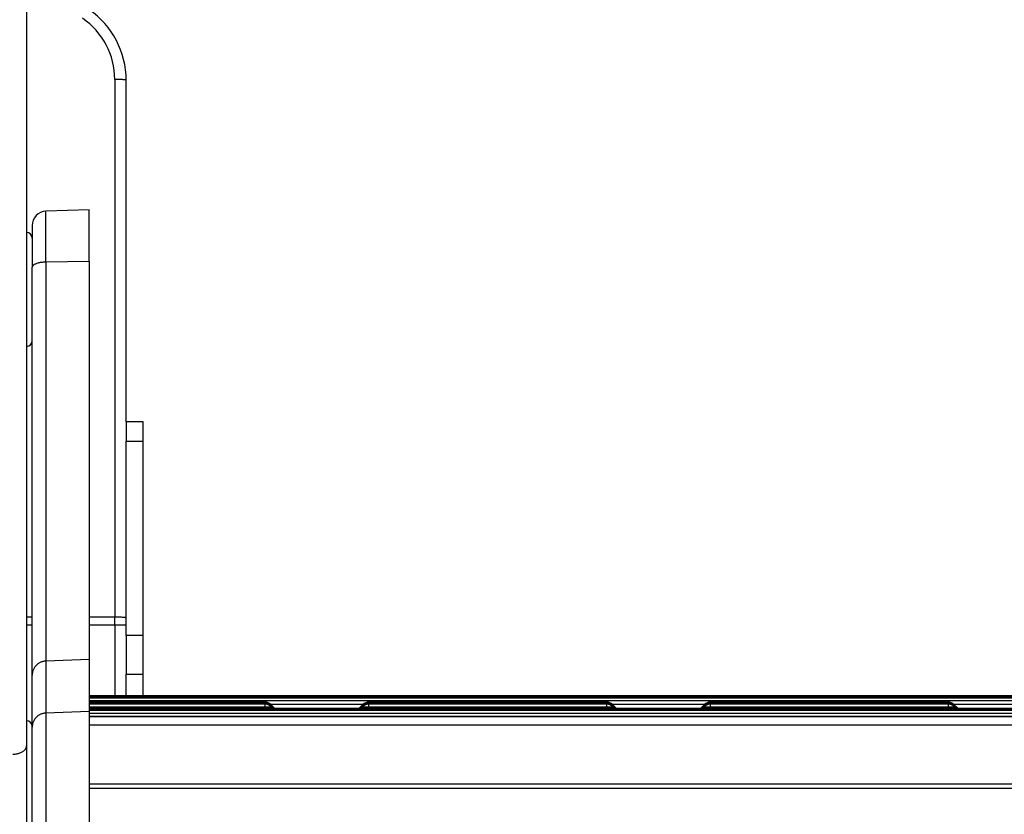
# Model space of a CAD drawing. Header units: inches. Extents: x 0 to 77643, y -44170 to 0.
# Tile 339 of 546: x 76124 to 76141, y -39558 to -39544. Entities that reach past the tile are written whole.
import ezdxf

# ---------------------------------------------------------------- set-up
doc = ezdxf.new("R2010")
doc.units = ezdxf.units.IN
doc.header["$MEASUREMENT"] = 0
doc.layers.get('0').update_dxf_attribs({"lineweight": 0})
doc.layers.add('FAKRO LOFT LADDERS', color=7, linetype='Continuous')

# ---------------------------------------------------------------- blocks, each defined once
blk = doc.blocks.new('A$C6AF374F8')
at = {"layer": 'FAKRO LOFT LADDERS', "color": 7, "linetype": 'Continuous'}
for p, q in [((169, 2308.45), (169, 2162.26)), ((184.5, 2279.3), (184.5, 2184.85)), ((186.5, 2219.17), (186.5, 2279.17)), ((180, 2256.41), (172.41, 2256.15)), ((172.41, 2247.21), (172.41, 2256.15)), ((180, 2247.3), (180, 2256.41)), ((170, 2253.65), (170, 2246.33)), ((180, 2247.3), (172.41, 2247.21)), ((172.41, 2247.21), (172.41, 2177.14)), ((180, 2247.3), (180, 2177.4)), ((170, 2174.68), (170, 2246.33)), ((189.5, 2219.17), (186.5, 2219.17)), ((186.5, 2219.17), (186.5, 2215.77)), ((189.5, 2215.77), (189.5, 2219.17)), ((186.5, 2181.62), (186.5, 2215.77)), ((186.5, 2215.77), (189.5, 2215.77)), ((189.5, 2181.62), (189.5, 2215.77)), ((170, 2184.85), (169, 2184.85)), ((184.5, 2184.85), (180, 2184.85)), ((184.5, 2183.49), (184.5, 2184.85)), ((169, 2183.49), (170, 2183.49)), ((180, 2183.49), (184.5, 2183.49)), ((184.5, 2183.49), (184.5, 2171.02)), ((184.5, 2183.49), (186.5, 2183.49)), ((189.5, 2181.62), (186.5, 2181.62)), ((186.5, 2181.62), (186.5, 2174.86)), ((189.5, 2174.86), (189.5, 2181.62)), ((180, 2177.4), (172.41, 2177.14)), ((172.41, 2177.14), (172.41, 2168.01)), ((180, 2177.4), (180, 2168.27)), ((170, 2165.55), (170, 2174.68)), ((186.5, 2171.02), (186.5, 2174.86)), ((186.5, 2174.86), (189.5, 2174.86)), ((189.5, 2171.02), (189.5, 2174.86)), ((560, 2171.02), (180, 2171.02)), ((560, 2170.83), (180, 2170.83)), ((560, 2170.64), (180, 2170.64)), ((180, 2170.19), (560, 2170.19)), ((210.92, 2169.92), (180, 2169.92)), ((210.92, 2169.73), (180, 2169.73)), ((210.92, 2169.54), (180, 2169.54)), ((180, 2169.09), (210.92, 2169.09)), ((210.92, 2169.73), (210.92, 2169.92)), ((210.92, 2169.54), (210.92, 2169.73)), ((210.92, 2169.09), (210.92, 2169.54)), ((210.92, 2168.82), (210.92, 2169.09)), ((211.83, 2169.58), (228.17, 2169.58)), ((212.5, 2168.92), (211.91, 2169.51)), ((212.41, 2168.82), (211.91, 2169.32)), ((212.22, 2168.82), (211.91, 2169.13)), ((228.09, 2169.51), (227.5, 2168.92)), ((228.09, 2169.32), (227.59, 2168.82)), ((228.09, 2169.13), (227.78, 2168.82)), ((229.08, 2169.92), (229.08, 2169.73)), ((270.92, 2169.92), (229.08, 2169.92)), ((229.08, 2169.73), (229.08, 2169.54)), ((270.92, 2169.73), (229.08, 2169.73)), ((229.08, 2169.54), (229.08, 2169.09)), ((270.92, 2169.54), (229.08, 2169.54)), ((229.08, 2169.09), (229.08, 2168.82)), ((229.08, 2169.09), (270.92, 2169.09)), ((270.92, 2169.73), (270.92, 2169.92)), ((270.92, 2169.54), (270.92, 2169.73)), ((270.92, 2169.09), (270.92, 2169.54)), ((270.92, 2168.82), (270.92, 2169.09)), ((271.83, 2169.58), (288.17, 2169.58)), ((272.5, 2168.92), (271.91, 2169.51)), ((272.41, 2168.82), (271.91, 2169.32)), ((272.22, 2168.82), (271.91, 2169.13)), ((288.09, 2169.51), (287.5, 2168.92)), ((288.09, 2169.32), (287.59, 2168.82)), ((288.09, 2169.13), (287.78, 2168.82)), ((289.08, 2169.92), (289.08, 2169.73)), ((330.92, 2169.92), (289.08, 2169.92)), ((289.08, 2169.73), (289.08, 2169.54)), ((330.92, 2169.73), (289.08, 2169.73)), ((289.08, 2169.54), (289.08, 2169.09)), ((330.92, 2169.54), (289.08, 2169.54)), ((289.08, 2169.09), (289.08, 2168.82)), ((289.08, 2169.09), (330.92, 2169.09)), ((330.92, 2169.73), (330.92, 2169.92)), ((330.92, 2169.54), (330.92, 2169.73)), ((330.92, 2169.09), (330.92, 2169.54)), ((330.92, 2168.82), (330.92, 2169.09)), ((331.83, 2169.58), (348.17, 2169.58)), ((332.5, 2168.92), (331.91, 2169.51)), ((332.41, 2168.82), (331.91, 2169.32)), ((332.22, 2168.82), (331.91, 2169.13)), ((180, 2168.27), (172.41, 2168.01)), ((172.41, 2168.01), (172.41, 2071.55)), ((560, 2168.82), (180, 2168.82)), ((560, 2168.63), (180, 2168.63)), ((560, 2168.44), (180, 2168.44)), ((180, 2168.27), (180, 2071.64)), ((180, 2168), (560, 2168)), ((560, 2167.38), (180, 2167.38)), ((180, 2167.38), (560, 2167.38)), ((170, 2070.7), (170, 2165.55)), ((560, 2165.86), (180, 2165.86)), ((169, 2162.26), (169, 2120.62)), ((560, 2155.54), (180, 2155.54)), ((560, 2154.78), (180, 2154.78))]:
    blk.add_line(p, q, dxfattribs=at)
for centre, radius, start, end in [((171.5, 2279.3), 13, 0, 55.6959), ((171.5, 2279.17), 15, 0, 55.4819), ((172.5, 2253.65), 2.5, 92, 180), ((169, 2251.41), 1, 0, 90), ((169, 2233.41), 1, 270, 0), ((210.92, 2168.52), 1.4, 45.0413, 90), ((210.92, 2168.33), 1.4, 45.0413, 90), ((210.92, 2168.14), 1.4, 45.0413, 90), ((229.08, 2168.52), 1.4, 90, 134.9587), ((229.08, 2168.33), 1.4, 90, 134.9587), ((229.08, 2168.14), 1.4, 90, 134.9587), ((270.92, 2168.52), 1.4, 45.0413, 90), ((270.92, 2168.33), 1.4, 45.0413, 90), ((270.92, 2168.14), 1.4, 45.0413, 90), ((289.08, 2168.52), 1.4, 90, 134.9587), ((289.08, 2168.33), 1.4, 90, 134.9587), ((289.08, 2168.14), 1.4, 90, 134.9587), ((330.92, 2168.52), 1.4, 45.0413, 90), ((330.92, 2168.33), 1.4, 45.0413, 90), ((330.92, 2168.14), 1.4, 45.0413, 90), ((169, 2165.64), 1, 0, 90)]:
    blk.add_arc(centre, radius, start, end, dxfattribs=at)
for points, weights in [([(186.5, 2279.17), (186.5, 2279.3), (184.5, 2279.3)], [1, 0.707106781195, 1]), ([(172.41, 2247.21), (170, 2247.18), (170, 2246.33)], [1, 0.719339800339, 1]), ([(186.5, 2184.71), (186.5, 2184.85), (184.5, 2184.85)], [1, 0.707106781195, 1]), ([(172.41, 2177.14), (170, 2177.06), (170, 2174.68)], [1, 0.719339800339, 1]), ([(210.92, 2169.09), (211.95, 2169.09), (211.91, 2169.13)], [1, 0.69354811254, 1]), ([(211.71, 2169.49), (211.92, 2169.5), (211.91, 2169.51)], [1, 0.941741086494, 1]), ([(211.71, 2169.3), (211.92, 2169.31), (211.91, 2169.32)], [1, 0.941741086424, 1]), ([(212.34, 2168.89), (212.51, 2168.91), (212.5, 2168.92)], [1, 0.969483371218, 1]), ([(227.5, 2168.92), (227.49, 2168.91), (227.66, 2168.89)], [1, 0.969483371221, 1]), ([(228.09, 2169.51), (228.08, 2169.5), (228.29, 2169.49)], [1, 0.941741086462, 1]), ([(228.09, 2169.32), (228.08, 2169.31), (228.29, 2169.3)], [1, 0.941741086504, 1]), ([(228.09, 2169.13), (228.05, 2169.09), (229.08, 2169.09)], [1, 0.693548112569, 1]), ([(270.92, 2169.09), (271.95, 2169.09), (271.91, 2169.13)], [1, 0.693548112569, 1]), ([(271.71, 2169.49), (271.92, 2169.5), (271.91, 2169.51)], [1, 0.941741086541, 1]), ([(271.71, 2169.3), (271.92, 2169.31), (271.91, 2169.32)], [1, 0.941741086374, 1]), ([(272.34, 2168.89), (272.51, 2168.91), (272.5, 2168.92)], [1, 0.969483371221, 1]), ([(287.5, 2168.92), (287.49, 2168.91), (287.66, 2168.89)], [1, 0.969483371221, 1]), ([(288.09, 2169.51), (288.08, 2169.5), (288.29, 2169.49)], [1, 0.941741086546, 1]), ([(288.09, 2169.32), (288.08, 2169.31), (288.29, 2169.3)], [1, 0.941741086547, 1]), ([(288.09, 2169.13), (288.05, 2169.09), (289.08, 2169.09)], [1, 0.69354811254, 1]), ([(330.92, 2169.09), (331.95, 2169.09), (331.91, 2169.13)], [1, 0.69354811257, 1]), ([(331.71, 2169.49), (331.92, 2169.5), (331.91, 2169.51)], [1, 0.94174108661, 1]), ([(331.71, 2169.3), (331.92, 2169.31), (331.91, 2169.32)], [1, 0.941741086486, 1]), ([(332.34, 2168.89), (332.51, 2168.91), (332.5, 2168.92)], [1, 0.969483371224, 1]), ([(172.41, 2168.01), (170, 2167.93), (170, 2165.55)], [1, 0.719339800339, 1]), ([(166.59, 2160.77), (169, 2160.82), (169, 2162.26)], [1, 0.719339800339, 1])]:
    blk.add_rational_spline(points, weights, degree=2, dxfattribs=at)

msp = doc.modelspace()

# ---------------------------------------------------------------- block references
at = {"xscale": 0.1, "yscale": 0.1, "zscale": 0.1}
msp.add_blockref('A$C6AF374F8', (76107.1973, -39773.38402), dxfattribs=at)

doc.saveas('drawing.dxf')
